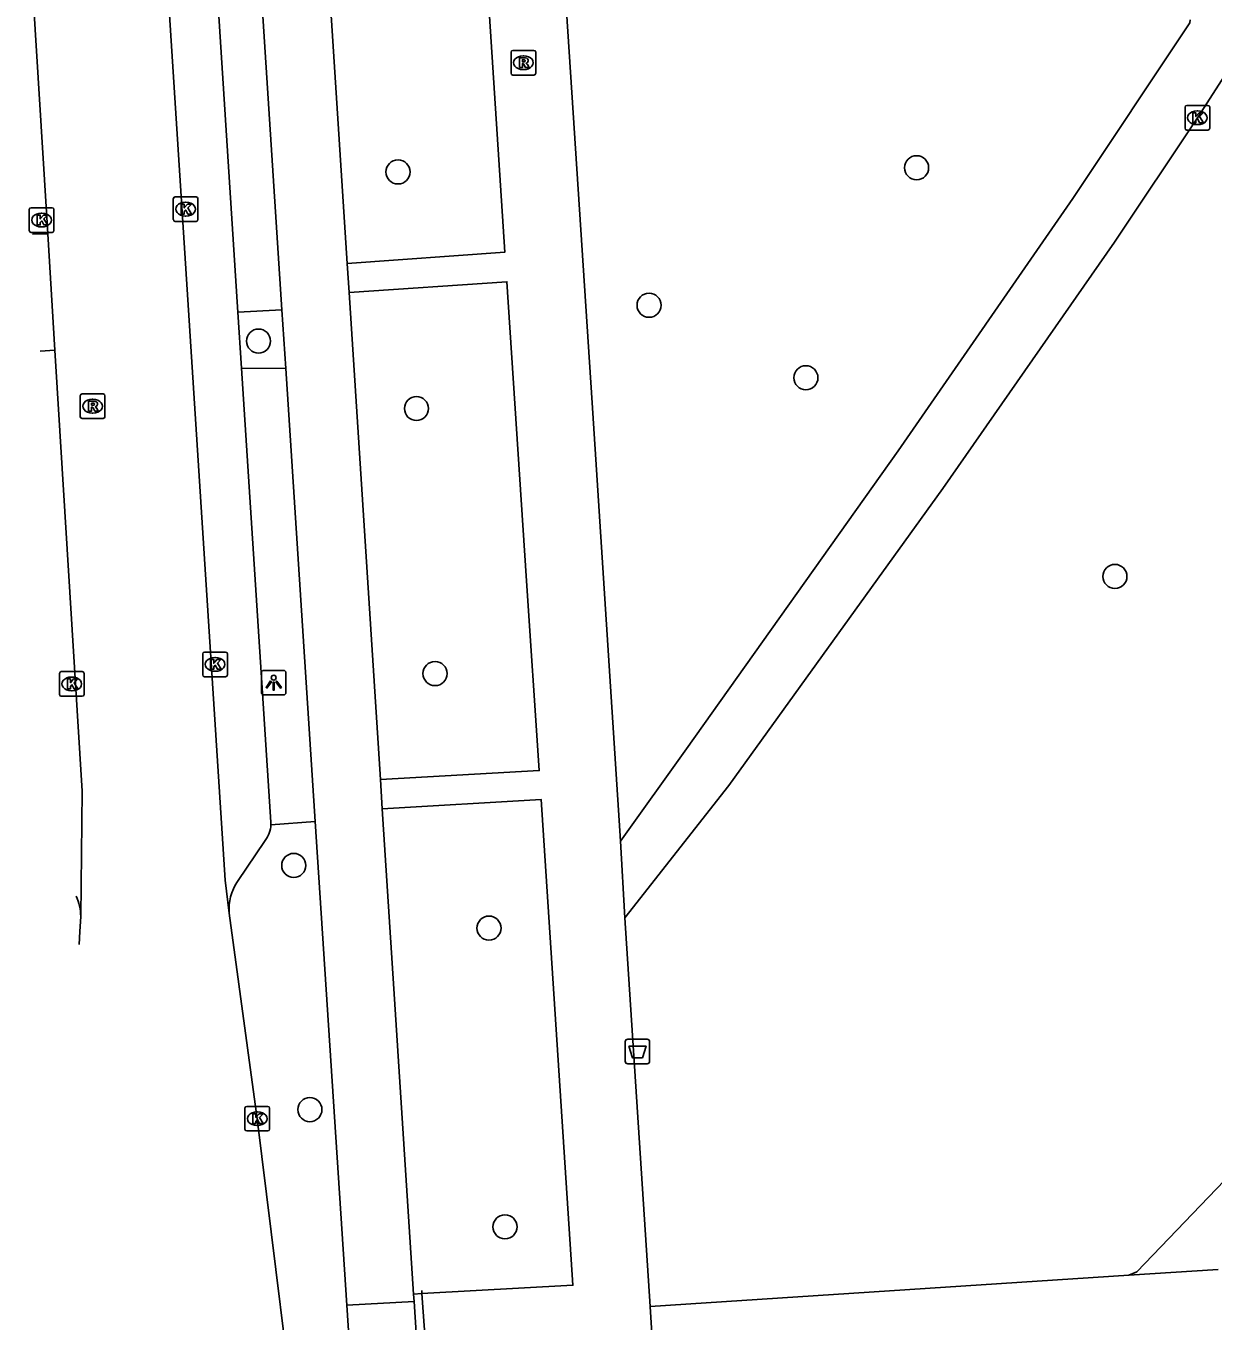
# Model space of a CAD drawing. Extents: x 160732 to 162105, y 387428 to 388479.
# Drawn here: x 160746.3 to 160794.5, y 388065.5 to 388118.1 of the extents above; entities that cross this region are included whole.
import ezdxf

# ---------------------------------------------------------------- set-up
doc = ezdxf.new("R2010")
doc.units = 0
for name, color, linetype in [('IMGEO_Afvalbak', 7, 'Continuous'), ('IMGEO_Boom', 7, 'Continuous'), ('IMGEO_Fietspad_gesloten', 7, 'Continuous'), ('IMGEO_Hek', 7, 'Continuous'), ('IMGEO_Kolk', 7, 'Continuous'), ('IMGEO_Lichtpunt', 7, 'Continuous'), ('IMGEO_Parkeervlak_open', 7, 'Continuous'), ('IMGEO_Rijbaan_lokaal_gesloten', 7, 'Continuous'), ('IMGEO_Rioolput', 7, 'Continuous'), ('IMGEO_Voetpad_gesloten', 7, 'Continuous'), ('IMGEO_Voetpad_open', 7, 'Continuous')]:
    doc.layers.add(name, color=color, linetype=linetype)

msp = doc.modelspace()

# ---------------------------------------------------------------- linework, layer by layer
at = {"layer": 'IMGEO_Afvalbak'}
for p, q in [((160770.633, 388076.002), (160770.633, 388076.802)), ((160770.633, 388076.802), (160770.633, 388076.002)), ((160770.733, 388076.902), (160771.523, 388076.902)), ((160771.523, 388076.902), (160770.733, 388076.902)), ((160771.623, 388076.802), (160771.623, 388076.002)), ((160771.623, 388076.002), (160771.623, 388076.802)), ((160771.523, 388075.902), (160770.733, 388075.902)), ((160770.733, 388075.902), (160771.523, 388075.902))]:
    msp.add_line(p, q, dxfattribs=at)
msp.add_lwpolyline([(160770.776, 388076.616), (160771.48, 388076.616), (160771.331, 388076.146), (160770.925, 388076.146), (160770.776, 388076.616)], dxfattribs=at)
for centre, start, end in [((160770.733, 388076.802), 90, 180), ((160770.733, 388076.802), 90, 180), ((160771.523, 388076.802), 0, 90), ((160771.523, 388076.802), 360, 90), ((160770.733, 388076.002), 180, 270), ((160770.733, 388076.002), 180, 270), ((160771.523, 388076.002), 270, 0), ((160771.523, 388076.002), 270, 0)]:
    msp.add_arc(centre, 0.1, start, end, dxfattribs=at)
at = {"layer": 'IMGEO_Boom'}
for centre in [(160761.401, 388112.128), (160782.471, 388112.298), (160771.6, 388106.713), (160755.733, 388105.258), (160777.973, 388103.769), (160762.151, 388102.518), (160790.529, 388095.697), (160762.905, 388091.752), (160757.164, 388083.959), (160765.097, 388081.413), (160757.82, 388074.04), (160765.747, 388069.279)]:
    msp.add_circle(centre, 0.489, dxfattribs=at)
at = {"layer": 'IMGEO_Fietspad_gesloten'}
for points in [[(160757.397, 388138.46), (160759.334, 388108.409)], [(160756.683, 388106.527), (160755.74, 388120.992), (160755.583, 388123.458)], [(160759.334, 388108.409), (160759.41, 388107.23)], [(160759.41, 388107.23), (160760.685, 388087.451)], [(160756.839, 388104.138), (160756.683, 388106.527)], [(160758.039, 388085.738), (160756.839, 388104.138)], [(160760.685, 388087.451), (160760.716, 388086.972), (160760.762, 388086.261)], [(160760.762, 388086.261), (160761.261, 388078.524), (160762.033, 388066.548)], [(160759.32, 388066.098), (160758.039, 388085.738)], [(160762.052, 388066.249), (160759.32, 388066.098)], [(160762.033, 388066.548), (160762.052, 388066.249)], [(160762.725, 388055.912), (160762.383, 388061.146), (160762.052, 388066.249)], [(160759.32, 388066.098), (160759.833, 388058.227)]]:
    msp.add_lwpolyline(points, dxfattribs=at)
at = {"layer": 'IMGEO_Hek'}
for points in [[(160762.374, 388066.567), (160762.365, 388066.696)], [(160762.906, 388059.133), (160762.374, 388066.567)]]:
    msp.add_lwpolyline(points, dxfattribs=at)
at = {"layer": 'IMGEO_Kolk'}
for p, q in [((160793.378, 388113.903), (160793.378, 388114.755)), ((160793.453, 388114.829), (160794.305, 388114.829)), ((160793.866, 388114.609), (160793.891, 388114.609)), ((160794.379, 388114.755), (160794.379, 388113.903)), ((160793.889, 388114.049), (160793.864, 388114.049)), ((160794.305, 388113.829), (160793.453, 388113.829)), ((160752.272, 388110.192), (160752.272, 388111.044)), ((160752.347, 388111.118), (160753.199, 388111.118)), ((160752.76, 388110.898), (160752.785, 388110.898)), ((160753.273, 388111.044), (160753.273, 388110.192)), ((160746.418, 388109.748), (160746.418, 388110.6)), ((160746.493, 388110.674), (160747.345, 388110.674)), ((160746.906, 388110.454), (160746.931, 388110.454)), ((160747.419, 388110.6), (160747.419, 388109.748)), ((160752.783, 388110.338), (160752.758, 388110.338)), ((160746.929, 388109.894), (160746.904, 388109.894)), ((160753.199, 388110.118), (160752.347, 388110.118)), ((160747.345, 388109.674), (160746.493, 388109.674)), ((160753.468, 388091.7), (160753.468, 388092.552)), ((160753.543, 388092.626), (160754.395, 388092.626)), ((160754.469, 388092.552), (160754.469, 388091.7)), ((160753.956, 388092.406), (160753.981, 388092.406)), ((160747.645, 388090.906), (160747.645, 388091.758)), ((160747.72, 388091.832), (160748.572, 388091.832)), ((160748.133, 388091.612), (160748.158, 388091.612)), ((160748.646, 388091.758), (160748.646, 388090.906)), ((160754.395, 388091.626), (160753.543, 388091.626)), ((160753.979, 388091.846), (160753.954, 388091.846)), ((160748.156, 388091.052), (160748.131, 388091.052)), ((160748.572, 388090.832), (160747.72, 388090.832)), ((160755.181, 388073.247), (160755.181, 388074.099)), ((160755.256, 388074.173), (160756.108, 388074.173)), ((160756.182, 388074.099), (160756.182, 388073.247)), ((160755.669, 388073.953), (160755.694, 388073.953)), ((160756.108, 388073.173), (160755.256, 388073.173)), ((160755.692, 388073.393), (160755.667, 388073.393))]:
    msp.add_line(p, q, dxfattribs=at)
for points in [[(160793.378, 388113.903), (160793.378, 388114.755)], [(160793.453, 388114.829), (160794.305, 388114.829)], [(160794.379, 388114.755), (160794.379, 388113.903)], [(160793.699, 388114.529), (160793.822, 388114.529), (160793.822, 388114.378), (160793.952, 388114.529), (160794.116, 388114.529), (160793.97, 388114.378), (160794.123, 388114.129), (160793.971, 388114.129), (160793.886, 388114.293), (160793.822, 388114.226), (160793.822, 388114.129), (160793.699, 388114.129), (160793.699, 388114.529)], [(160794.305, 388113.829), (160793.453, 388113.829)], [(160752.272, 388110.192), (160752.272, 388111.044)], [(160752.347, 388111.118), (160753.199, 388111.118)], [(160753.273, 388111.044), (160753.273, 388110.192)], [(160746.418, 388109.748), (160746.418, 388110.6)], [(160746.493, 388110.674), (160747.345, 388110.674)], [(160746.739, 388110.374), (160746.862, 388110.374), (160746.862, 388110.223), (160746.992, 388110.374), (160747.156, 388110.374), (160747.01, 388110.223), (160747.163, 388109.974), (160747.011, 388109.974), (160746.926, 388110.138), (160746.862, 388110.071), (160746.862, 388109.974), (160746.739, 388109.974), (160746.739, 388110.374)], [(160747.419, 388110.6), (160747.419, 388109.748)], [(160752.593, 388110.818), (160752.716, 388110.818), (160752.716, 388110.667), (160752.846, 388110.818), (160753.01, 388110.818), (160752.864, 388110.667), (160753.017, 388110.418), (160752.865, 388110.418), (160752.78, 388110.582), (160752.716, 388110.515), (160752.716, 388110.418), (160752.593, 388110.418), (160752.593, 388110.818)], [(160753.199, 388110.118), (160752.347, 388110.118)], [(160747.345, 388109.674), (160746.493, 388109.674)], [(160753.468, 388091.7), (160753.468, 388092.552)], [(160753.543, 388092.626), (160754.395, 388092.626)], [(160754.469, 388092.552), (160754.469, 388091.7)], [(160753.789, 388092.326), (160753.912, 388092.326), (160753.912, 388092.175), (160754.042, 388092.326), (160754.206, 388092.326), (160754.06, 388092.175), (160754.213, 388091.926), (160754.061, 388091.926), (160753.976, 388092.09), (160753.912, 388092.023), (160753.912, 388091.926), (160753.789, 388091.926), (160753.789, 388092.326)], [(160747.645, 388090.906), (160747.645, 388091.758)], [(160747.72, 388091.832), (160748.572, 388091.832)], [(160747.966, 388091.532), (160748.089, 388091.532), (160748.089, 388091.381), (160748.219, 388091.532), (160748.383, 388091.532), (160748.237, 388091.381), (160748.39, 388091.132), (160748.238, 388091.132), (160748.153, 388091.296), (160748.089, 388091.229), (160748.089, 388091.132), (160747.966, 388091.132), (160747.966, 388091.532)], [(160748.646, 388091.758), (160748.646, 388090.906)], [(160754.395, 388091.626), (160753.543, 388091.626)], [(160748.572, 388090.832), (160747.72, 388090.832)], [(160755.181, 388073.247), (160755.181, 388074.099)], [(160755.256, 388074.173), (160756.108, 388074.173)], [(160756.182, 388074.099), (160756.182, 388073.247)], [(160755.502, 388073.873), (160755.625, 388073.873), (160755.625, 388073.722), (160755.755, 388073.873), (160755.919, 388073.873), (160755.773, 388073.722), (160755.926, 388073.473), (160755.774, 388073.473), (160755.689, 388073.637), (160755.625, 388073.57), (160755.625, 388073.473), (160755.502, 388073.473), (160755.502, 388073.873)], [(160756.108, 388073.173), (160755.256, 388073.173)]]:
    msp.add_lwpolyline(points, dxfattribs=at)
for centre, start, end in [((160793.455, 388114.753), 91.552, 178.448), ((160793.455, 388114.753), 91.552, 178.448), ((160794.303, 388114.753), 1.552, 88.448), ((160794.303, 388114.753), 1.552, 88.448), ((160793.455, 388113.905), 181.552, 268.448), ((160793.455, 388113.905), 181.552, 268.448), ((160794.303, 388113.905), 271.552, 358.448), ((160794.303, 388113.905), 271.552, 358.448), ((160752.349, 388111.042), 91.552, 178.448), ((160752.349, 388111.042), 91.552, 178.448), ((160753.197, 388111.042), 1.552, 88.448), ((160753.197, 388111.042), 1.552, 88.448), ((160746.495, 388110.598), 91.552, 178.448), ((160746.495, 388110.598), 91.552, 178.448), ((160747.343, 388110.598), 1.552, 88.448), ((160747.343, 388110.598), 1.552, 88.448), ((160752.349, 388110.194), 181.552, 268.448), ((160752.349, 388110.194), 181.552, 268.448), ((160753.197, 388110.194), 271.552, 358.448), ((160753.197, 388110.194), 271.552, 358.448), ((160746.495, 388109.75), 181.552, 268.448), ((160746.495, 388109.75), 181.552, 268.448), ((160747.343, 388109.75), 271.552, 358.448), ((160747.343, 388109.75), 271.552, 358.448), ((160753.545, 388092.55), 91.552, 178.448), ((160753.545, 388092.55), 91.552, 178.448), ((160754.393, 388092.55), 1.552, 88.448), ((160754.393, 388092.55), 1.552, 88.448), ((160747.722, 388091.756), 91.552, 178.448), ((160747.722, 388091.756), 91.552, 178.448), ((160748.57, 388091.756), 1.552, 88.448), ((160748.57, 388091.756), 1.552, 88.448), ((160753.545, 388091.702), 181.552, 268.448), ((160753.545, 388091.702), 181.552, 268.448), ((160754.393, 388091.702), 271.552, 358.448), ((160754.393, 388091.702), 271.552, 358.448), ((160747.722, 388090.908), 181.552, 268.448), ((160747.722, 388090.908), 181.552, 268.448), ((160748.57, 388090.908), 271.552, 358.448), ((160748.57, 388090.908), 271.552, 358.448), ((160755.258, 388074.097), 91.552, 178.448), ((160755.258, 388074.097), 91.552, 178.448), ((160756.106, 388074.097), 1.552, 88.448), ((160756.106, 388074.097), 1.552, 88.448), ((160755.258, 388073.249), 181.552, 268.448), ((160755.258, 388073.249), 181.552, 268.448), ((160756.106, 388073.249), 271.552, 358.448), ((160756.106, 388073.249), 271.552, 358.448)]:
    msp.add_arc(centre, 0.0765, start, end, dxfattribs=at)
for centre, major_axis, ratio, start_param, end_param in [((160793.865, 388114.329), (-0.387, 0.002), 0.722429, 4.712389, 7.853982), ((160793.89, 388114.329), (-0.39, 0.002), 0.717154, 1.570796, 4.712389), ((160752.759, 388110.618), (-0.387, 0.002), 0.722429, 4.712389, 7.853982), ((160752.784, 388110.618), (-0.39, 0.002), 0.717154, 1.570796, 4.712389), ((160746.905, 388110.174), (-0.387, 0.002), 0.722429, 4.712389, 7.853982), ((160746.93, 388110.174), (-0.39, 0.002), 0.717154, 1.570796, 4.712389), ((160753.955, 388092.126), (-0.387, 0.002), 0.722429, 4.712389, 7.853982), ((160753.98, 388092.126), (-0.39, 0.002), 0.717154, 1.570796, 4.712389), ((160748.132, 388091.332), (-0.387, 0.002), 0.722429, 4.712389, 7.853982), ((160748.157, 388091.332), (-0.39, 0.002), 0.717154, 1.570796, 4.712389), ((160755.668, 388073.673), (-0.387, 0.002), 0.722429, 4.712389, 7.853982), ((160755.693, 388073.673), (-0.39, 0.002), 0.717154, 1.570796, 4.712389)]:
    msp.add_ellipse(centre, major_axis=major_axis, ratio=ratio, start_param=start_param, end_param=end_param, dxfattribs=at)
at = {"layer": 'IMGEO_Lichtpunt'}
for p, q in [((160755.852, 388091.787), (160755.852, 388090.98)), ((160755.852, 388091.787), (160755.852, 388090.98)), ((160756.754, 388091.882), (160755.946, 388091.882)), ((160756.754, 388091.882), (160755.946, 388091.882)), ((160756.848, 388090.98), (160756.848, 388091.787)), ((160756.848, 388090.98), (160756.848, 388091.787)), ((160755.946, 388090.886), (160756.754, 388090.886)), ((160755.946, 388090.886), (160756.754, 388090.886))]:
    msp.add_line(p, q, dxfattribs=at)
for points in [[(160756.226, 388091.451), (160756.265, 388091.423), (160756.077, 388091.161), (160756.039, 388091.188), (160756.226, 388091.451)], [(160756.328, 388091.403), (160756.375, 388091.403), (160756.375, 388091.081), (160756.328, 388091.081), (160756.328, 388091.403)], [(160756.438, 388091.423), (160756.476, 388091.45), (160756.663, 388091.188), (160756.624, 388091.16), (160756.438, 388091.423)]]:
    msp.add_lwpolyline(points, dxfattribs=at)
msp.add_circle((160756.351, 388091.585), 0.0994, dxfattribs=at)
for centre, start, end in [((160755.946, 388091.787), 90, 180), ((160755.946, 388091.787), 90, 180), ((160756.754, 388091.787), 0, 90), ((160756.754, 388091.787), 0, 90), ((160755.946, 388090.98), 180, 270), ((160755.946, 388090.98), 180, 270), ((160756.754, 388090.98), 270, 0), ((160756.754, 388090.98), 270, 360)]:
    msp.add_arc(centre, 0.0946, start, end, dxfattribs=at)
at = {"layer": 'IMGEO_Parkeervlak_open'}
for points in [[(160754.899, 388106.429), (160755.044, 388104.164)], [(160756.01, 388084.978), (160754.874, 388083.301)]]:
    msp.add_lwpolyline(points, dxfattribs=at)
for centre, radius, start, end in [((160755.182, 388085.624), 1.05, 322.0368, 359.1972), ((160756.57, 388082.177), 2.035, 146.4603, 184.3308), ((160746.52, 388081.865), 1.99, 0.5202, 25.15)]:
    msp.add_arc(centre, radius, start, end, dxfattribs=at)
at = {"layer": 'IMGEO_Rijbaan_lokaal_gesloten'}
for points in [[(160754.541, 388082.023), (160754.378, 388083.355), (160748.734, 388171.139)], [(160746.282, 388124.034), (160747.158, 388109.841), (160747.172, 388109.617)], [(160747.172, 388109.617), (160747.464, 388104.889)], [(160747.464, 388104.889), (160748.569, 388086.973), (160748.51, 388081.883)], [(160757.563, 388058.474), (160755.682, 388073.673), (160754.541, 388082.023)], [(160748.51, 388081.883), (160748.478, 388081.281), (160748.451, 388080.742)]]:
    msp.add_lwpolyline(points, dxfattribs=at)
at = {"layer": 'IMGEO_Rioolput'}
for p, q in [((160765.995, 388116.139), (160765.995, 388116.991)), ((160766.07, 388117.065), (160766.922, 388117.065)), ((160766.483, 388116.845), (160766.508, 388116.845)), ((160766.996, 388116.991), (160766.996, 388116.139)), ((160766.506, 388116.285), (160766.481, 388116.285)), ((160766.922, 388116.065), (160766.07, 388116.065)), ((160748.493, 388102.187), (160748.493, 388103.039)), ((160748.568, 388103.113), (160749.42, 388103.113)), ((160749.494, 388103.039), (160749.494, 388102.187)), ((160748.981, 388102.893), (160749.006, 388102.893)), ((160749.42, 388102.113), (160748.568, 388102.113)), ((160749.004, 388102.333), (160748.979, 388102.333))]:
    msp.add_line(p, q, dxfattribs=at)
for points in [[(160765.995, 388116.139), (160765.995, 388116.991)], [(160766.07, 388117.065), (160766.922, 388117.065)], [(160766.584, 388116.763), (160766.332, 388116.765), (160766.332, 388116.365)], [(160766.51, 388116.684), (160766.456, 388116.684), (160766.456, 388116.603)], [(160766.996, 388116.991), (160766.996, 388116.139)], [(160766.332, 388116.365), (160766.456, 388116.365), (160766.456, 388116.527), (160766.467, 388116.527)], [(160766.456, 388116.603), (160766.508, 388116.603)], [(160766.514, 388116.498), (160766.585, 388116.365), (160766.725, 388116.365), (160766.66, 388116.491)], [(160766.922, 388116.065), (160766.07, 388116.065)], [(160748.493, 388102.187), (160748.493, 388103.039)], [(160748.568, 388103.113), (160749.42, 388103.113)], [(160749.494, 388103.039), (160749.494, 388102.187)], [(160749.082, 388102.811), (160748.83, 388102.813), (160748.83, 388102.413)], [(160748.83, 388102.413), (160748.954, 388102.413), (160748.954, 388102.575), (160748.965, 388102.575)], [(160749.008, 388102.732), (160748.954, 388102.732), (160748.954, 388102.651)], [(160748.954, 388102.651), (160749.006, 388102.651)], [(160749.012, 388102.546), (160749.083, 388102.413), (160749.223, 388102.413), (160749.158, 388102.539)], [(160749.42, 388102.113), (160748.568, 388102.113)]]:
    msp.add_lwpolyline(points, dxfattribs=at)
for centre, radius, start, end in [((160766.072, 388116.989), 0.0765, 91.552, 178.448), ((160766.072, 388116.989), 0.0765, 91.552, 178.448), ((160766.516, 388116.588), 0.0964, 77.0061, 93.1865), ((160766.53, 388116.645), 0.0378, 276.6634, 79.6772), ((160766.583, 388116.653), 0.109, 350.3612, 89.416), ((160766.92, 388116.989), 0.0765, 1.552, 88.448), ((160766.92, 388116.989), 0.0765, 1.552, 88.448), ((160766.072, 388116.141), 0.0765, 181.552, 268.448), ((160766.072, 388116.141), 0.0765, 181.552, 268.448), ((160766.466, 388116.474), 0.0533, 26.0293, 88.6989), ((160766.492, 388116.792), 0.19, 274.7715, 282.9687), ((160766.581, 388116.653), 0.112, 277.5842, 350.9817), ((160766.565, 388116.438), 0.108, 29.5134, 73.7905), ((160766.92, 388116.141), 0.0765, 271.552, 358.448), ((160766.92, 388116.141), 0.0765, 271.552, 358.448), ((160748.57, 388103.037), 0.0765, 91.552, 178.448), ((160748.57, 388103.037), 0.0765, 91.552, 178.448), ((160749.418, 388103.037), 0.0765, 1.552, 88.448), ((160749.418, 388103.037), 0.0765, 1.552, 88.448), ((160748.964, 388102.522), 0.0533, 26.0293, 88.6989), ((160748.99, 388102.84), 0.19, 274.7715, 282.9687), ((160749.014, 388102.636), 0.0964, 77.0061, 93.1865), ((160749.028, 388102.693), 0.0378, 276.6634, 79.6772), ((160749.081, 388102.701), 0.109, 350.3612, 89.416), ((160749.079, 388102.701), 0.112, 277.5842, 350.9817), ((160749.063, 388102.486), 0.108, 29.5134, 73.7905), ((160748.57, 388102.189), 0.0765, 181.552, 268.448), ((160748.57, 388102.189), 0.0765, 181.552, 268.448), ((160749.418, 388102.189), 0.0765, 271.552, 358.448), ((160749.418, 388102.189), 0.0765, 271.552, 358.448)]:
    msp.add_arc(centre, radius, start, end, dxfattribs=at)
for centre, major_axis, ratio, start_param, end_param in [((160766.482, 388116.565), (-0.387, 0.002), 0.722429, 4.712389, 7.853982), ((160766.507, 388116.565), (-0.39, 0.002), 0.717154, 1.570796, 4.712389), ((160748.98, 388102.613), (-0.387, 0.002), 0.722429, 4.712389, 7.853982), ((160749.005, 388102.613), (-0.39, 0.002), 0.717154, 1.570796, 4.712389)]:
    msp.add_ellipse(centre, major_axis=major_axis, ratio=ratio, start_param=start_param, end_param=end_param, dxfattribs=at)
at = {"layer": 'IMGEO_Voetpad_gesloten'}
for points in [[(160793.588, 388118.303), (160793.567, 388118.184), (160788.821, 388111.043), (160781.717, 388100.794), (160773.119, 388088.699), (160770.437, 388084.951)], [(160770.622, 388081.827), (160774.842, 388087.207), (160783.539, 388099.269), (160790.513, 388109.27), (160793.879, 388114.33), (160796.135, 388117.817)], [(160770.437, 388084.951), (160770.622, 388081.827)], [(160795.308, 388071.497), (160791.413, 388067.452), (160791.095, 388067.316)], [(160791.095, 388067.316), (160771.648, 388066.046)], [(160794.728, 388067.553), (160791.095, 388067.316)], [(160771.648, 388066.046), (160771.797, 388063.633)]]:
    msp.add_lwpolyline(points, dxfattribs=at)
at = {"layer": 'IMGEO_Voetpad_open'}
for points in [[(160770.437, 388084.951), (160769.293, 388102.753), (160765.198, 388165.167)], [(160757.397, 388138.46), (160763.788, 388138.881), (160765.747, 388108.876), (160759.334, 388108.409)], [(160753.814, 388123.334), (160754.899, 388106.429)], [(160746.551, 388109.598), (160747.172, 388109.617)], [(160759.41, 388107.23), (160765.826, 388107.669), (160766.605, 388095.729), (160767.139, 388087.812), (160760.685, 388087.451)], [(160754.899, 388106.429), (160756.683, 388106.527)], [(160747.464, 388104.889), (160746.863, 388104.851)], [(160755.044, 388104.164), (160756.228, 388085.715), (160756.232, 388085.609)], [(160756.839, 388104.138), (160755.044, 388104.164)], [(160760.762, 388086.261), (160767.219, 388086.637), (160768.509, 388066.905), (160762.374, 388066.567), (160762.033, 388066.548)], [(160756.232, 388085.609), (160758.039, 388085.738)], [(160771.648, 388066.046), (160770.622, 388081.827)]]:
    msp.add_lwpolyline(points, dxfattribs=at)

doc.saveas('drawing.dxf')
